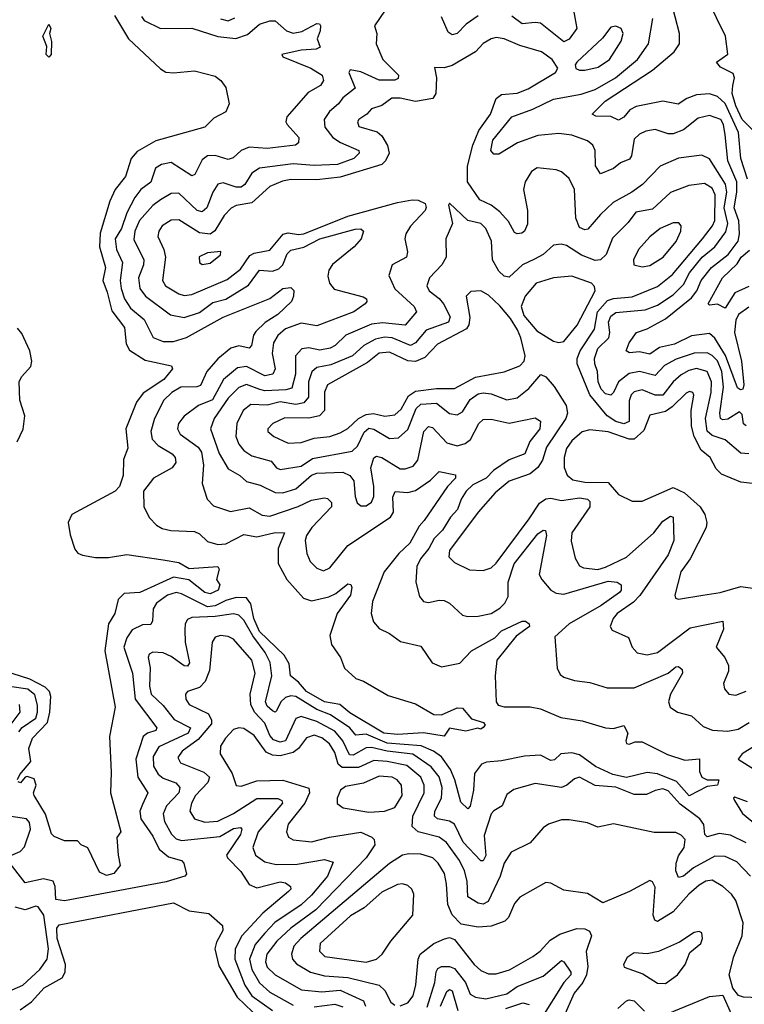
# Model space of a CAD drawing. Extents: x 1552033 to 1694788, y 811965 to 917215.
# Tile 607 of 632: x 1667713 to 1670498, y 907952 to 911738. Entities that reach past the tile are written whole.
import ezdxf

# ---------------------------------------------------------------- set-up
doc = ezdxf.new("R2010")
doc.units = 0

msp = doc.modelspace()

# ---------------------------------------------------------------- linework, layer by layer
at = {"layer": '0CON20XD'}
for points in [[(1670276.7, 911435), (1670243.9, 911413.9), (1670185, 911424.7), (1670082.5, 911405), (1670057.8, 911392.2), (1670035, 911363.8), (1670015, 911352.5), (1669985, 911365.9), (1669927.9, 911367.9), (1669914, 911375), (1669963.8, 911425), (1670145.4, 911544.6), (1670229.2, 911615), (1670249.6, 911645), (1670249.7, 911685), (1670215.3, 911815)], [(1670529.2, 911315), (1670489.7, 911355), (1670465, 911407.5), (1670451.7, 911455), (1670454.2, 911485.8), (1670460, 911515), (1670455, 911531.9), (1670406.4, 911556.4), (1670390.8, 911575), (1670434.5, 911605.5), (1670425.6, 911675), (1670357, 911817)], [(1669117.5, 911775), (1669076.9, 911715), (1669085.4, 911685.4), (1669082.8, 911645), (1669108.9, 911585)], [(1669841.1, 911775), (1669854.2, 911705), (1669825, 911662.9), (1669805, 911653), (1669715, 911724.7), (1669695, 911728.1), (1669645, 911721.9), (1669605, 911752.1)], [(1668181, 911751), (1668191.7, 911735), (1668255, 911704.1), (1668375, 911705.3), (1668474.3, 911674.3), (1668543.6, 911666.4), (1668589, 911681), (1668635, 911721.5), (1668675, 911734.5), (1668695, 911733.5), (1668738.9, 911695), (1668765, 911687.1), (1668797.5, 911692.5), (1668855, 911723.3), (1668865, 911722.5), (1668870, 911715), (1668868, 911695), (1668857.1, 911665), (1668867.8, 911632.2), (1668853.3, 911625), (1668795, 911621.6), (1668721.2, 911605), (1668724.2, 911595), (1668832.4, 911552.4), (1668875.5, 911525), (1668881.4, 911505), (1668870, 911485), (1668821.9, 911458.1), (1668739.6, 911365), (1668736.1, 911345), (1668740.8, 911335), (1668786.7, 911285), (1668784.3, 911265), (1668773.9, 911256.1), (1668665, 911242.7), (1668595, 911247.6), (1668565, 911235.3), (1668533.3, 911206.7), (1668515, 911200.3), (1668465, 911216.6), (1668435, 911214.2), (1668415, 911199.6), (1668386.5, 911143.5), (1668375, 911138.5), (1668295, 911188.8), (1668258.1, 911181.9), (1668235, 911167.1), (1668217, 911113), (1668179.1, 911085), (1668155.6, 911055), (1668124.5, 910995), (1668105.2, 910935), (1668080.7, 910895), (1668085.1, 910855.1), (1668108.8, 910805), (1668099.8, 910735), (1668103, 910705), (1668116.8, 910665), (1668139.2, 910629.2), (1668191.3, 910585), (1668226.7, 910516.7), (1668265, 910500.2), (1668305, 910500.2), (1668355, 910515.6), (1668495, 910594.8), (1668674.1, 910665.9), (1668725, 910704.4), (1668755, 910708.8), (1668766.4, 910696.4), (1668766.2, 910675), (1668757.5, 910655), (1668705.3, 910605), (1668656.4, 910573.6), (1668621.2, 910538.8), (1668611.9, 910525), (1668604.1, 910485.9), (1668595, 910475.5), (1668555, 910483.7), (1668525, 910475.6), (1668475, 910434), (1668432.1, 910385), (1668408.4, 910331.6), (1668394.1, 910325.9), (1668332.2, 910325), (1668298.2, 910305), (1668267.7, 910275), (1668231.6, 910205), (1668217.8, 910155), (1668221.9, 910125), (1668245, 910101.1), (1668299.3, 910069.3), (1668310.4, 910055), (1668313.8, 910035), (1668298.9, 910015), (1668227.9, 909975), (1668188.9, 909925), (1668190.5, 909865), (1668212.6, 909822.6), (1668238.6, 909795), (1668261.3, 909781.3), (1668293.7, 909773.7), (1668385, 909769.4), (1668405, 909760.8), (1668435, 909732), (1668475, 909719.8), (1668505, 909723.1), (1668575, 909758.3), (1668625, 909749.7), (1668695, 909766.2), (1668731.4, 909765), (1668706.1, 909705), (1668706.8, 909646.8), (1668739.7, 909585), (1668803.5, 909513.5), (1668835, 909503.8), (1668901.2, 909518.8), (1668928.4, 909531.6), (1668975, 909568.6), (1668986.6, 909566.6), (1668990.4, 909555), (1668985.2, 909525), (1668933.3, 909455), (1668905, 909370), (1668911.4, 909335), (1668946, 909286), (1668961.6, 909245), (1669004.8, 909204.8), (1669035, 909194.1), (1669129.9, 909139.9), (1669235, 909106.7), (1669305, 909066.6), (1669335, 909064.6), (1669395, 909092.3), (1669415, 909090.9), (1669449.3, 909049.3), (1669496, 909035), (1669502, 909025), (1669495, 909016.2), (1669485, 909010), (1669473.9, 909013.9), (1669427.8, 909002.2), (1669365, 909013.3), (1669345, 908983.1), (1669265, 908996.1), (1669165, 908989.8), (1669112.7, 908995), (1668982.3, 909072.3), (1668944.2, 909104.2), (1668885, 909115.1), (1668815.2, 909155), (1668785, 909191), (1668753.8, 909215), (1668749.4, 909260.6), (1668729.6, 909295), (1668635, 909385.8), (1668613.3, 909435), (1668602.2, 909492.2), (1668585, 909514.8), (1668545, 909516.7), (1668505, 909505.3), (1668465, 909483.6), (1668435, 909480.4), (1668335, 909530.6), (1668315, 909535.1), (1668281.1, 909525), (1668239.4, 909495), (1668226.8, 909473.2), (1668223.6, 909426.4), (1668217.3, 909412.7), (1668185, 909411.2), (1668145, 909391.8), (1668125, 909361.2), (1668113.7, 909325), (1668147.5, 909225), (1668156.6, 909125), (1668240.8, 909015), (1668236.9, 909005), (1668205, 908994.8), (1668188.3, 908981.7), (1668160.3, 908895), (1668168, 908825), (1668206.1, 908765), (1668185, 908720.4), (1668174.8, 908695), (1668179, 908665), (1668225, 908598.4), (1668248.8, 908548.8), (1668285, 908519.3), (1668335.7, 908505), (1668344.4, 908495), (1668355, 908452.2), (1668347.8, 908445), (1668276.7, 908423.3), (1667885, 908349.1), (1667851.7, 908355), (1667850.2, 908405), (1667841.8, 908425), (1667805, 908434.4), (1667735, 908419.1), (1667667.4, 908505)], [(1668077.5, 911755), (1668131.2, 911665), (1668255, 911549.2), (1668275, 911537.1), (1668303.9, 911533.9), (1668385, 911541.5), (1668465, 911520.9), (1668486.2, 911505), (1668505, 911477.5), (1668518, 911415), (1668505.5, 911384.5), (1668460, 911360), (1668425, 911325.6), (1668237.1, 911272.9), (1668165, 911231.1), (1668141.2, 911205), (1668119.4, 911135), (1668080, 911085), (1668059.7, 911040.3), (1668023, 910917), (1668020, 910865), (1668042.6, 910785), (1668032.7, 910735), (1668050.1, 910689.9)], [(1668485, 911741.6), (1668515, 911733.4), (1668540.7, 911745)], [(1669475, 911752.9), (1669428.8, 911721.2), (1669395, 911685.5), (1669375, 911680), (1669360.6, 911690.6), (1669335, 911749.7)], [(1670515, 910632.2), (1670475.6, 910605), (1670465, 910583.3), (1670460, 910535), (1670487.1, 910425), (1670496.1, 910333.9), (1670492.7, 910317.3), (1670483.8, 910315), (1670472.3, 910322.3), (1670426.3, 910446.3), (1670385, 910513.3), (1670365, 910531.3), (1670295, 910522.7), (1670229.4, 910490.6), (1670172.2, 910477.8), (1670135, 910451.6), (1670095, 910460.8), (1670056.8, 910456.8), (1670044.4, 910465), (1670055.5, 910495), (1670084.4, 910535), (1670125, 910549.4), (1670195, 910587.9), (1670295, 910669), (1670315.1, 910695), (1670332.3, 910735), (1670371.9, 910785), (1670436.7, 910835), (1670473.9, 910886.1), (1670480.3, 910915), (1670476.5, 910965), (1670458.6, 911015), (1670469.8, 911075), (1670468.9, 911115), (1670434.4, 911195), (1670425.1, 911295.1), (1670418.6, 911335), (1670407.5, 911355), (1670365, 911369.6), (1670320.4, 911359.6), (1670265, 911315.2), (1670225, 911299.2), (1670205, 911299.2), (1670155, 911315.8), (1670120.1, 911309.9), (1670095, 911298.7), (1670075, 911278.5), (1670065.2, 911215), (1670057.4, 911202.6), (1670022.1, 911187.9), (1669995, 911166.5), (1669945, 911145.7), (1669926.5, 911176.5), (1669925.2, 911235), (1669916.4, 911256.4), (1669895, 911272.5), (1669834.8, 911294.8), (1669785, 911300.2), (1669705, 911293.5), (1669626.4, 911265), (1669555, 911220.9), (1669535, 911220.6), (1669523.8, 911235), (1669531.9, 911275), (1669605, 911365.3), (1669685, 911394), (1669765, 911432.3), (1669871.4, 911451.4), (1669925, 911470), (1670002.8, 911515), (1670087.2, 911585), (1670130.5, 911645), (1670147, 911743)], [(1667825, 911593.8), (1667814.6, 911605), (1667817.5, 911635), (1667801.8, 911675), (1667825, 911720.8), (1667832.9, 911705), (1667828.5, 911685), (1667835.9, 911655), (1667834.2, 911605), (1667825, 911593.8)], [(1669864.6, 911544.6), (1669885, 911544.7), (1669936.3, 911556.3), (1669980, 911585), (1670025, 911656), (1670032.9, 911685), (1670025, 911704.3), (1670005, 911713.1), (1669985, 911710), (1669953.1, 911666.9), (1669854.2, 911575), (1669847.5, 911565), (1669851.3, 911551.3), (1669864.6, 911544.6)], [(1670505, 910176.1), (1670495, 910184.4), (1670489.6, 910219.6), (1670479.7, 910229.7), (1670435, 910201.8), (1670415, 910199.1), (1670406.6, 910205), (1670403.9, 910225), (1670418.6, 910325), (1670411.6, 910385), (1670395, 910427), (1670375, 910447.5), (1670355, 910456.9), (1670305, 910456.5), (1670236.9, 910433.1), (1670191.9, 910408.1), (1670155, 910369.8), (1670095, 910385.2), (1670055, 910378.1), (1670015.2, 910345), (1669995.9, 910304.1), (1669985, 910294.7), (1669965, 910299.5), (1669947.5, 910317.5), (1669936.1, 910345), (1669934.5, 910385), (1669923.2, 910415), (1669922.7, 910435), (1669935.7, 910474.3), (1669977.6, 910515), (1669981.4, 910535), (1669976.5, 910575), (1669985, 910597.9), (1670005, 910612), (1670117.7, 910622.3), (1670165, 910640), (1670225, 910680.4), (1670265, 910720), (1670287.3, 910765), (1670336.8, 910825), (1670385.5, 910865), (1670426.9, 910923.1), (1670434.6, 910955), (1670420.6, 911015), (1670430.6, 911075), (1670425.6, 911105.6), (1670365, 911203.2), (1670335, 911217.8), (1670245, 911206.4), (1670174.3, 911175.7), (1670106.4, 911105), (1670066.4, 911075), (1669994.4, 911035.6), (1669945, 910988.9), (1669897.4, 910932.6), (1669885, 910930), (1669865, 910939.1), (1669850.2, 910975), (1669845.3, 911085), (1669825, 911127.5), (1669795, 911152.9), (1669775, 911160.6), (1669701.8, 911168.2), (1669680.6, 911155), (1669655.4, 911114.6), (1669649.6, 911085), (1669665.3, 911005), (1669665, 910952.5), (1669654, 910925), (1669643.2, 910916.8), (1669625, 910914.4), (1669615, 910919.4), (1669591.7, 910961.7), (1669558.9, 910998.9), (1669525, 911024.8), (1669482.1, 911045), (1669434.2, 911114.2), (1669434.6, 911175), (1669454.2, 911255.8), (1669478.3, 911311.7), (1669523.2, 911375), (1669544.1, 911435.9), (1669565, 911450.2), (1669625, 911456), (1669667.9, 911472.1), (1669772.5, 911535), (1669782, 911552), (1669759.5, 911585), (1669719.2, 911615), (1669635, 911639.2), (1669575, 911664.7), (1669545, 911669.5), (1669525, 911665.3), (1669495, 911646.7), (1669465.1, 911614.9), (1669375, 911562.8), (1669345, 911553.6), (1669307.5, 911555), (1669314.6, 911515), (1669312.9, 911455), (1669301.2, 911435), (1669235, 911424), (1669175, 911437.1), (1669143.7, 911436.3), (1669105, 911408.9), (1669065, 911396), (1669047.7, 911375), (1669017.1, 911355), (1669011.1, 911345), (1669017.1, 911327.1), (1669087.5, 911307.5), (1669105, 911292), (1669127.5, 911255), (1669133, 911225), (1669119.3, 911195), (1669105, 911181), (1668945, 911133.1), (1668855, 911122.4), (1668755, 911123.4), (1668723.2, 911116.8), (1668675, 911096.3), (1668605.8, 911034.2), (1668545.8, 911024.2), (1668526.1, 911013.9), (1668499.2, 910985), (1668463.3, 910926.7), (1668445, 910913.4), (1668405, 910918.6), (1668325, 910968.3), (1668295, 910967.8), (1668260.8, 910945), (1668248.2, 910925), (1668244.7, 910905), (1668267.3, 910855), (1668273.8, 910825), (1668261.6, 910735), (1668273.8, 910715), (1668325, 910683.8), (1668345, 910677.8), (1668375, 910681.1), (1668510.8, 910739.2), (1668561.4, 910778.6), (1668598.2, 910831.8), (1668615, 910841), (1668675, 910852), (1668726, 910914), (1668745, 910918.7), (1668785, 910912.1), (1668804.9, 910915.1), (1668975, 910982.3), (1669164.8, 911034.8), (1669222, 911045), (1669245, 911044.8), (1669271.6, 911031.6), (1669275.9, 911015.9), (1669271.4, 911005), (1669215, 910944.5), (1669197.7, 910915), (1669194, 910895), (1669204.1, 910845), (1669199.6, 910825), (1669144.7, 910795.3), (1669132.5, 910755), (1669155, 910703.9), (1669228.9, 910635), (1669238.2, 910615), (1669195, 910564.2), (1669107.2, 910572.8), (1669065, 910567.2), (1668967.1, 910525), (1668926.1, 910485), (1668906.4, 910475), (1668867, 910467), (1668825, 910476.4), (1668797.5, 910472.5), (1668773.9, 910445), (1668773.9, 910375), (1668758.8, 910321.2), (1668735.7, 910314.3), (1668655, 910311.6), (1668636.1, 910316.1), (1668585.2, 910334.8), (1668555, 910324.3), (1668515, 910282.2), (1668461.4, 910205), (1668446.8, 910165), (1668480.1, 910070.1), (1668515, 910011.6), (1668560, 909985), (1668585, 909962.1), (1668637.7, 909947.7), (1668695, 909919.7), (1668725, 909919.1), (1668775, 909934), (1668835, 909986.7), (1668855, 909994.8), (1668955, 909998.1), (1668981.8, 909985), (1668997.5, 909965), (1669002.4, 909905), (1669010.8, 909880.8), (1669025, 909868.9), (1669045, 909868.2), (1669065, 909882.7), (1669074.7, 909905), (1669075, 909943.3), (1669062.6, 910015), (1669075, 910053.8), (1669085, 910059.3), (1669105, 910054.8), (1669175, 910011.4), (1669195, 910010.6), (1669225, 910021.3), (1669243.3, 910045), (1669267, 910155), (1669285, 910173.4), (1669300.4, 910170.4), (1669355, 910111), (1669395, 910100), (1669425, 910108.3), (1669446.5, 910123.5), (1669478.1, 910185), (1669495, 910201.3), (1669525, 910202), (1669595, 910187), (1669695, 910207.5), (1669715.5, 910195), (1669711.8, 910165), (1669674.2, 910115.8), (1669655, 910068.5), (1669594.4, 910045.6), (1669534.8, 910005), (1669506.2, 909975), (1669455, 909949.2), (1669429, 909925), (1669409.6, 909895), (1669396, 909855), (1669368.8, 909825), (1669338.8, 909775), (1669306.8, 909743.2), (1669285.4, 909704.7), (1669253.4, 909665), (1669239.8, 909635), (1669236.3, 909575), (1669250.5, 909520.5), (1669265, 909500.6), (1669285, 909497.5), (1669325, 909506.2), (1669345, 909504.4), (1669365, 909494.3), (1669415, 909448.1), (1669435, 909442.5), (1669475.3, 909444.7), (1669525.7, 909455), (1669558.5, 909475), (1669577.3, 909495), (1669590, 909520), (1669591.1, 909575), (1669614, 909646), (1669705, 909761.2), (1669725, 909775.4), (1669734.3, 909774.3), (1669738.2, 909755), (1669710.3, 909605), (1669720, 909585), (1669755, 909544.6), (1669775, 909532.7), (1669805, 909528.4), (1669975, 909578.4), (1670010, 909575), (1670024.5, 909564.5), (1670025.4, 909545), (1670018.5, 909535), (1669947.4, 909485), (1669825.3, 909415), (1669769.4, 909365), (1669779.4, 909245), (1669790.2, 909220.2), (1669805, 909209.4), (1669845, 909196.7), (1669905, 909188.9), (1669971.3, 909168.7), (1670075, 909168.4), (1670205.2, 909224.8), (1670235, 909249.5), (1670245, 909251.1), (1670258.7, 909238.7), (1670260, 909225), (1670214.2, 909145), (1670207.3, 909115), (1670213.5, 909095), (1670242, 909075), (1670295, 909060.5), (1670340.3, 909020.3), (1670375.9, 909005.9), (1670435, 909002.6), (1670475, 909009.8), (1670516.7, 909035)], [(1669108.9, 911585), (1669168.9, 911525), (1669168.1, 911511.9), (1669154.7, 911505.3), (1669095, 911506.2), (1669025, 911538.3), (1668983.1, 911545), (1668978.5, 911535), (1669002.6, 911475), (1668955, 911438.4), (1668939.1, 911415), (1668904.2, 911385.8), (1668883.3, 911355), (1668886.1, 911325), (1668916.6, 911285), (1668945.7, 911265.7), (1669016.5, 911235), (1669017.7, 911225), (1668997.7, 911205), (1668935, 911181.3), (1668845, 911177.1), (1668765, 911184.5), (1668635, 911166.9), (1668605, 911147.6), (1668578.8, 911105), (1668565, 911094.8), (1668545, 911094.1), (1668495, 911110.8), (1668475, 911105.4), (1668455.2, 911075), (1668433.2, 911015), (1668415, 910998.8), (1668395, 911005.2), (1668325, 911070.9), (1668295, 911069.7), (1668253.9, 911046.1), (1668225, 911023.7), (1668173.4, 910966.6), (1668156.4, 910925), (1668152.5, 910892.5), (1668190, 910815), (1668189.4, 910795), (1668169.5, 910745), (1668175.6, 910705), (1668196.4, 910675), (1668293.4, 910603.4), (1668345, 910593.1), (1668405, 910612.6), (1668455, 910650.5), (1668505, 910663.9), (1668593, 910717), (1668634.9, 910775.1), (1668685, 910771.2), (1668709.6, 910780.4), (1668725.2, 910795), (1668741.9, 910838.1), (1668755, 910852.4), (1668805, 910863.5), (1668867.1, 910895), (1669002.8, 910932.8), (1669024.5, 910934.5), (1669034.2, 910925), (1669026, 910895), (1668998.8, 910865), (1668915, 910797.3), (1668901.5, 910775), (1668898.2, 910751.8), (1668904.6, 910725), (1668922.4, 910702.4), (1669032.9, 910672.9), (1669045.7, 910665), (1669048.1, 910655), (1669041.5, 910645), (1668997.1, 910615), (1668855, 910560.4), (1668795, 910571), (1668735, 910549.2), (1668705.8, 910524.2), (1668688.4, 910495), (1668683.7, 910455), (1668694.7, 910395), (1668686.2, 910375), (1668655, 910369.3), (1668585, 910405.2), (1668550.6, 910399.4), (1668496.5, 910355), (1668454.1, 910275.9), (1668400.8, 910255), (1668345, 910213.4), (1668323.6, 910185), (1668319.7, 910165), (1668329.7, 910145), (1668399.6, 910095), (1668412.6, 910075), (1668420.3, 910025), (1668414.7, 909955), (1668433.5, 909895), (1668458.7, 909868.7), (1668523.1, 909846.9), (1668595, 909861.4), (1668645, 909832.6), (1668675, 909829.6), (1668784.2, 909865.8), (1668835, 909890.4), (1668885, 909899.6), (1668896.3, 909896.4), (1668911.4, 909881.4), (1668911.8, 909865), (1668835.8, 909785), (1668815.8, 909755), (1668811.1, 909735), (1668816.8, 909685), (1668829.2, 909655), (1668855, 909628.5), (1668880.7, 909619.3), (1668905, 909630), (1668973.9, 909716.1), (1669138.3, 909825), (1669149.8, 909845), (1669147.8, 909902.2), (1669156.2, 909923.8), (1669205, 909920.4), (1669235, 909927.4), (1669292.1, 909967.9), (1669325, 910001.1), (1669388, 909988), (1669388.8, 909975), (1669357.3, 909942.7), (1669268.3, 909811.7), (1669248.9, 909791.1), (1669212.1, 909725), (1669170.4, 909685), (1669113.9, 909615), (1669069.6, 909500.4), (1669064.7, 909455), (1669072.5, 909422.5), (1669095, 909396.7), (1669135, 909378.1), (1669176.6, 909346.6), (1669255, 909328.6), (1669298, 909265), (1669335, 909250), (1669405, 909263.1), (1669449.1, 909310.9), (1669538.8, 909361.2), (1669565, 909387.7), (1669645, 909425.5), (1669656.7, 909425), (1669671.2, 909415), (1669672, 909405), (1669622, 909368), (1669546.7, 909275), (1669541.1, 909215), (1669544.4, 909115), (1669552.4, 909102.4), (1669575.8, 909095.8), (1669675, 909095.4), (1669715, 909088), (1669793.1, 909055), (1669875, 909042.1), (1669964.7, 909015.3), (1669995, 909012.7), (1670035, 909024.3), (1670050.8, 908995), (1670042.2, 908965), (1670045, 908954.6), (1670055, 908951.6), (1670078.8, 908961.2), (1670105, 908961.1), (1670203, 908913), (1670270.1, 908890.1), (1670325.3, 908895.3), (1670326.5, 908846.5), (1670335.3, 908825.3), (1670355.3, 908815.3), (1670400, 908815), (1670394.5, 908795), (1670355, 908788.9), (1670286.2, 908753.8), (1670238, 908808), (1670165, 908838.4), (1670125, 908842.8), (1670045.8, 908824.1), (1669992.9, 908835), (1669925.7, 908865.7), (1669865, 908911.6), (1669835, 908919.2), (1669792.7, 908915), (1669768.1, 908891.9), (1669755, 908889.2), (1669715, 908910), (1669653.4, 908906.6), (1669565, 908887.7), (1669507.1, 908882.9), (1669488.1, 908875), (1669461.2, 908838.8), (1669456.9, 908775), (1669445, 908713.3), (1669435, 908703.5), (1669408.5, 908728.5), (1669385.9, 908815), (1669368.4, 908855), (1669335, 908903.6), (1669304.2, 908925), (1669256.3, 908946.3), (1669125, 908955.9), (1669045, 908990), (1669005, 908987.2), (1668982.3, 909015), (1668908.4, 909065), (1668855.5, 909085.5), (1668775, 909136), (1668755, 909138.1), (1668735, 909131.6), (1668717.2, 909115), (1668700.1, 909079.9), (1668695, 909075.4), (1668685, 909080), (1668665, 909098.4), (1668657.8, 909115), (1668682.3, 909215), (1668676.2, 909266.2), (1668656.9, 909305), (1668609.3, 909369.3), (1668575, 909429), (1668555, 909447.9), (1668535, 909453.8), (1668465, 909442.7), (1668375, 909439), (1668358.1, 909431.9), (1668349.7, 909415), (1668348.2, 909391.8), (1668348.9, 909345), (1668365.6, 909265), (1668357.9, 909252.1), (1668345, 909253.3), (1668295, 909289.6), (1668265, 909303), (1668225, 909306.4), (1668211.2, 909298.8), (1668206.8, 909285), (1668215.2, 909245.2), (1668212.1, 909175), (1668218.9, 909145), (1668265, 909100.8), (1668307.1, 909047.1), (1668370, 909015), (1668361.1, 908995), (1668248.7, 908941.3), (1668225.9, 908905), (1668227.2, 908867.2), (1668245, 908836.4), (1668265, 908822), (1668313.7, 908803.7), (1668328.7, 908785), (1668324.4, 908765), (1668277.6, 908715), (1668264.2, 908684.2), (1668269.8, 908655), (1668296.2, 908606.1), (1668315, 908587.8), (1668335, 908581.2), (1668482.8, 908597.2), (1668535, 908627.2), (1668561.6, 908631.6), (1668566.8, 908625), (1668562.1, 908605), (1668508.7, 908525), (1668511.9, 908515), (1668562.9, 908463), (1668595, 908412.7), (1668625, 908399.8), (1668715, 908423.2), (1668735, 908419.2), (1668754.5, 908405), (1668755.7, 908395), (1668746.5, 908385), (1668647.3, 908302.7), (1668566.7, 908215), (1668541.1, 908165), (1668539.8, 908125), (1668578.9, 908025), (1668605, 907984.4), (1668685, 907927.7)], [(1670510.3, 911125), (1670484.4, 911205), (1670476.3, 911305), (1670425, 911416.7), (1670395, 911443.5), (1670365, 911453.3), (1670315, 911448.9), (1670276.7, 911435)], [(1670515, 910068.4), (1670485, 910071.2), (1670425, 910122.5), (1670375, 910139.1), (1670356, 910156), (1670349.1, 910205), (1670371, 910305), (1670371.6, 910345), (1670355, 910385.2), (1670315, 910396.5), (1670285, 910389.7), (1670255, 910372.7), (1670224.4, 910345.6), (1670185, 910294.8), (1670155, 910294.5), (1670105, 910315.5), (1670075, 910307), (1670063.2, 910295), (1670055, 910272.5), (1670055, 910192.9), (1670035.4, 910184.6), (1670005, 910193.1), (1669970.9, 910215), (1669904.2, 910295), (1669856.3, 910415), (1669856.3, 910435), (1669866.7, 910465), (1669922.2, 910547.8), (1669933.9, 910615), (1669972.2, 910657.8), (1669995, 910666.6), (1670067.7, 910672.3), (1670165, 910712.2), (1670221.8, 910758.2), (1670338, 910895), (1670376.2, 910945), (1670385, 910965.7), (1670385.7, 911065), (1670375, 911090.8), (1670345, 911108.9), (1670285, 911101.3), (1670215, 911074.1), (1670145, 911010.2), (1670081.3, 910998.7), (1670051.3, 910958.7), (1669992, 910898), (1669967.3, 910835), (1669945, 910814.3), (1669925, 910812.7), (1669872.3, 910832.3), (1669815, 910870.4), (1669794.4, 910875.6), (1669765, 910870.6), (1669724.9, 910835.1), (1669692.2, 910817.8), (1669645.3, 910795), (1669595, 910748.7), (1669575, 910751.7), (1669555, 910771), (1669530.2, 910815), (1669527, 910887), (1669505.2, 910935.2), (1669485, 910954.5), (1669435, 910965.7), (1669365, 911033.3), (1669360.8, 911025), (1669376.9, 910955), (1669351.5, 910895), (1669352.8, 910825), (1669336.2, 910795), (1669287.9, 910745), (1669278.4, 910715), (1669287.6, 910695), (1669325.8, 910665.8), (1669342.1, 910645), (1669367.1, 910595), (1669361.5, 910575), (1669275, 910544.4), (1669234, 910496), (1669215, 910485.2), (1669145, 910515.1), (1669115, 910516.9), (1669080.4, 910509.6), (1669036.2, 910485), (1668992.5, 910445), (1668908.5, 910411.5), (1668855, 910400.6), (1668836.5, 910383.5), (1668823.6, 910345), (1668822.9, 910287.2), (1668805.5, 910264.5), (1668775, 910258.1), (1668715, 910269.3), (1668665, 910256.5), (1668601.3, 910258.7), (1668572.2, 910235), (1668547.8, 910185), (1668543.5, 910135), (1668555, 910106.2), (1668575, 910081.2), (1668605, 910061), (1668680.4, 910040.4), (1668700, 910015), (1668715, 910008.4), (1668795, 910020.9), (1668839.1, 910050.9), (1668990.7, 910079.3), (1669012.1, 910097.9), (1669037.7, 910152.3), (1669055, 910167.8), (1669075, 910163.8), (1669135, 910128.1), (1669169.4, 910130.6), (1669205, 910161.8), (1669236.8, 910243.2), (1669255, 910259.8), (1669315, 910263.1), (1669365, 910224.2), (1669395, 910218.7), (1669415, 910230.4), (1669445, 910278), (1669475, 910299.6), (1669495, 910303.3), (1669525, 910299.2), (1669585, 910276.8), (1669625, 910284.2), (1669670.1, 910319.9), (1669716.6, 910373.4), (1669735, 910364.8), (1669767.4, 910327.4), (1669813.3, 910255), (1669818.9, 910225), (1669812.1, 910205), (1669737.5, 910095), (1669723.1, 910045), (1669705, 910015.8), (1669675, 909992), (1669595, 909963.8), (1669541, 909919), (1669475, 909844.7), (1669365, 909697.1), (1669362.2, 909672.2), (1669385, 909651.1), (1669442.6, 909622.6), (1669495, 909620.6), (1669525, 909630), (1669545, 909648.7), (1669671.7, 909818.3), (1669711.6, 909878.4), (1669735, 909896.2), (1669755, 909898.5), (1669795, 909889.4), (1669865, 909899.2), (1669895, 909894.6), (1669904.6, 909885), (1669904.1, 909865), (1669835.4, 909765), (1669832.6, 909732.6), (1669847.7, 909667.7), (1669865, 909637.8), (1669879.8, 909629.8), (1669935, 909624.4), (1669965, 909632.5), (1670045, 909670.7), (1670150.3, 909765), (1670185, 909810.4), (1670215, 909828.9), (1670225, 909825.6), (1670226.8, 909735), (1670205, 909680), (1670096.5, 909523.5), (1670071.9, 909498.1), (1670009.1, 909455), (1669993.6, 909435), (1669982.9, 909405), (1669990, 909390), (1670052.6, 909362.6), (1670067.1, 909325), (1670086, 909304), (1670125, 909296.2), (1670164.7, 909305.3), (1670290.4, 909399.6), (1670415.8, 909425.8), (1670418.3, 909395), (1670390, 909325), (1670423.8, 909285), (1670437.1, 909255), (1670436.9, 909233.1), (1670418.6, 909185), (1670421.4, 909165), (1670438.8, 909145), (1670465, 909140.5), (1670505, 909156.2)], [(1670105, 910787.7), (1670135, 910793.6), (1670186.1, 910825), (1670235.9, 910885), (1670254.5, 910925), (1670255.6, 910945.6), (1670247.1, 910957.1), (1670225, 910957.5), (1670175, 910934.7), (1670135, 910903.2), (1670091.8, 910855), (1670071.8, 910815), (1670074, 910795), (1670105, 910787.7)], [(1668415, 910797.1), (1668445, 910802.1), (1668485, 910834), (1668487, 910847), (1668435, 910842.1), (1668403.5, 910826.5), (1668404.4, 910805), (1668415, 910797.1)], [(1670515, 910712.5), (1670461.9, 910688.1), (1670425, 910629.5), (1670395, 910644.7), (1670365, 910640.8), (1670358.8, 910645), (1670413.8, 910746.2), (1670470.7, 910799.3), (1670486.6, 910825), (1670517.6, 910852.4)], [(1669785, 910496.6), (1669805, 910500.8), (1669856.2, 910563.9), (1669924.6, 910695), (1669922.9, 910712.9), (1669910.8, 910725), (1669835, 910752.2), (1669765, 910745.3), (1669698.2, 910725), (1669656.4, 910675), (1669640.9, 910635), (1669650.7, 910600.7), (1669701.2, 910541.2), (1669765, 910501.7), (1669785, 910496.6)], [(1668050.1, 910689.9), (1668068.1, 910618.1), (1668116.7, 910555), (1668122.3, 910492.3), (1668135, 910467.1), (1668195, 910428.9), (1668297.3, 910407.3), (1668300, 910395), (1668267.8, 910355), (1668188, 910302), (1668162.8, 910267.2), (1668120.9, 910165), (1668128.9, 910091.1), (1668112.9, 910047.1), (1668111, 909985), (1668096.9, 909943.1), (1668080, 909925), (1667914.2, 909835.8), (1667900.3, 909805), (1667907.4, 909757.4), (1667925, 909701.5), (1667937.2, 909687.2), (1667955, 909679.1), (1668005, 909670), (1668055, 909669.6), (1668125, 909681.2), (1668265, 909660.5), (1668325, 909650.5), (1668365, 909627.8), (1668475, 909635.5), (1668480, 909625), (1668470, 909585), (1668482.5, 909565), (1668475.6, 909545), (1668445, 909530), (1668425, 909535.7), (1668364, 909584), (1668305, 909594.1), (1668175, 909536), (1668115, 909531.5), (1668091.7, 909508.3), (1668078.5, 909455), (1668054.6, 909415), (1668040.6, 909310.6), (1668080, 909095), (1668058.8, 908981.2), (1668065.5, 908845), (1668061.9, 908765), (1668102.5, 908615), (1668087, 908593), (1668092.2, 908525), (1668098.9, 908485), (1668074.9, 908455.1), (1668046.7, 908446.7), (1668019.5, 908459.5), (1667975, 908553.3), (1667950, 908565), (1667935, 908580), (1667885, 908580), (1667846.4, 908596.4), (1667835, 908607.5), (1667812.9, 908682.9), (1667768.8, 908755), (1667766.2, 908765), (1667776.7, 908795), (1667768.8, 908818.8), (1667742.7, 908827.3), (1667734.6, 908825.4), (1667717, 908803), (1667706.9, 908806.9)], [(1668745, 910109.7), (1668795, 910112.8), (1668845, 910129), (1668905, 910135.2), (1668945, 910149), (1668975, 910165.8), (1669015.6, 910205), (1669045, 910219.6), (1669073.3, 910223.3), (1669116.9, 910213.1), (1669155, 910218.3), (1669178.9, 910241.1), (1669208.1, 910291.9), (1669235, 910309.3), (1669315, 910319.9), (1669385, 910319.4), (1669465, 910363.2), (1669575, 910384.2), (1669635, 910406.6), (1669651.8, 910425), (1669655.8, 910445), (1669639.4, 910515), (1669626.1, 910546.1), (1669599.5, 910589.5), (1669558.4, 910638.4), (1669515, 910679.5), (1669485, 910695.9), (1669446.8, 910693.2), (1669428.8, 910675), (1669443.1, 910593.1), (1669439.8, 910565), (1669431, 910549), (1669319.1, 910490.9), (1669270.5, 910439.5), (1669235, 910423.7), (1669205, 910426.6), (1669135, 910459.2), (1669095, 910455.9), (1669050.6, 910419.4), (1668895.9, 910334.1), (1668884.5, 910305.5), (1668885.3, 910235), (1668865.4, 910215), (1668825, 910205.5), (1668732.5, 910207.5), (1668686.5, 910185), (1668666.9, 910165), (1668667.1, 910155), (1668690.6, 910135), (1668745, 910109.7)], [(1667703.6, 910115), (1667727, 910163), (1667732.6, 910215), (1667714, 910275), (1667710.9, 910345), (1667720.2, 910365), (1667756.5, 910405), (1667759.5, 910425), (1667752.1, 910465), (1667721.4, 910531.4), (1667705, 910552.6)], [(1670551.5, 909951.5), (1670485, 909960.3), (1670410.1, 909990.1), (1670390.6, 910010.6), (1670367.3, 910055), (1670332.6, 910082.6), (1670306, 910135), (1670295.8, 910175), (1670294, 910235), (1670304.6, 910294.6), (1670300.6, 910305), (1670288.1, 910308.1), (1670275, 910302.2), (1670221, 910249), (1670195, 910231.5)], [(1670195, 910231.5), (1670135, 910217.9), (1670111.6, 910158.4), (1670075, 910125.2), (1670055, 910124.8), (1669975, 910153.3), (1669905, 910160.8), (1669875, 910153.6), (1669835, 910118.6), (1669815, 910089.1), (1669805.2, 910055), (1669806.2, 910016.2), (1669817.2, 909987.2), (1669838.7, 909968.7), (1669885, 909959.3), (1669975, 909958.1), (1670015, 909912.7), (1670066.6, 909886.6), (1670105, 909887.3), (1670225, 909939.4), (1670268.6, 909918.6), (1670328, 909865), (1670346.9, 909835), (1670353.8, 909805), (1670351.5, 909785), (1670290.2, 909665), (1670254.8, 909615), (1670231.1, 909525), (1670233.3, 909513.3), (1670245, 909510), (1670338.8, 909525), (1670405, 909536), (1670485, 909558.7), (1670549.2, 909549.2)], [(1670505, 908572.4), (1670445, 908602.4), (1670401.8, 908608.2), (1670355, 908595.4), (1670346.2, 908605), (1670343.1, 908643.1), (1670327.5, 908665), (1670251.3, 908721.3), (1670205, 908773.1), (1670185, 908780.3), (1670156.1, 908773.9), (1670121.7, 908758.3), (1670075, 908758.7), (1670005, 908786.7), (1669925, 908793.2), (1669865, 908824.6), (1669845, 908818.8), (1669816.2, 908793.9), (1669795, 908785.6), (1669695, 908801.2), (1669612.3, 908777.7), (1669585, 908759.2), (1669568.2, 908715), (1669535, 908696.2), (1669525, 908684.2), (1669498.7, 908601.3), (1669505, 908523.8), (1669495, 908503.6), (1669485, 908503.9), (1669417.4, 908575), (1669384.6, 908644.6), (1669365, 908656.2), (1669319.4, 908665), (1669307.8, 908675), (1669308.8, 908695), (1669334.8, 908745), (1669336.5, 908785), (1669326, 908826), (1669294.8, 908865), (1669224, 908914), (1669125, 908925.4), (1669065, 908939.3), (1669045, 908938.5), (1668995, 908910.4), (1668980.6, 908910.6), (1668955.6, 908965.6), (1668925, 909001.8), (1668855, 909039.3), (1668795, 909059), (1668775, 909050.5), (1668734.4, 908965.6), (1668715, 908959.3), (1668688.8, 908968.8), (1668674.9, 908985), (1668655, 909032.4), (1668615.9, 909075), (1668601.6, 909105), (1668599.5, 909145), (1668618.5, 909225), (1668605.4, 909274.6), (1668535, 909355.4), (1668515, 909366.2), (1668485, 909370.4), (1668465, 909363.3), (1668452.7, 909345), (1668442.2, 909235), (1668426.6, 909193.4), (1668405, 909169.7), (1668358, 909155), (1668350.6, 909145), (1668352.3, 909125), (1668364.8, 909104.8), (1668439, 909069), (1668450.7, 909045), (1668450.2, 909029.8), (1668399.6, 908970.4), (1668338.2, 908925), (1668320.6, 908900.6), (1668330.9, 908880.9), (1668420.9, 908845), (1668442.6, 908825), (1668436.9, 908805), (1668389, 908755), (1668373.5, 908725), (1668367.2, 908695), (1668384.8, 908664.8), (1668425, 908651.9), (1668475, 908656.3), (1668535, 908685.8), (1668625, 908743.8), (1668705, 908742.6), (1668720.5, 908735), (1668724, 908725), (1668629.5, 908615), (1668608.8, 908555), (1668619.6, 908525), (1668655, 908499.2), (1668699, 908489), (1668779.7, 908490.3), (1668885, 908508.9), (1668917.8, 908497.8), (1668895.9, 908445), (1668835, 908371.1), (1668795, 908334.4), (1668693.8, 908266.2), (1668655.2, 908225)], [(1667705, 908816.2), (1667713.7, 908835), (1667756.2, 908885), (1667748.4, 908935), (1667762.2, 908975), (1667819.8, 909035), (1667829.5, 909075), (1667833.6, 909135), (1667828, 909155), (1667811.9, 909171.9), (1667752.1, 909202.1), (1667685, 909223.8)], [(1667710.4, 908999.6), (1667723.4, 909016.6), (1667775, 909052.2), (1667782.4, 909075), (1667782.1, 909102.1), (1667771.7, 909141.7), (1667745, 909163.5), (1667674.4, 909174.4)], [(1667680.6, 909029.4), (1667714.8, 909075), (1667712.8, 909105)], [(1670521.6, 908445), (1670469.1, 908499.1), (1670425, 908520.3), (1670385, 908521.3), (1670303.1, 908476.9), (1670265, 908444.7), (1670245, 908438.9), (1670235.2, 908465), (1670236.2, 908495), (1670245, 908522.3), (1670267.2, 908555), (1670270.4, 908585), (1670255, 908601.8), (1670235, 908611.8), (1670151.9, 908611.9), (1669995, 908645.5), (1669935, 908632.5), (1669895, 908649.1), (1669825, 908661.5), (1669795, 908660.8), (1669746.2, 908645), (1669725, 908630), (1669675, 908572.5), (1669602.6, 908537.4), (1669575, 908494.4), (1669559.4, 908445), (1669513.3, 908346.7), (1669495, 908337.4), (1669475, 908340.9), (1669435.8, 908365), (1669433, 908425), (1669423.3, 908465), (1669403.3, 908505), (1669353.7, 908573.7), (1669325, 908594), (1669244.4, 908614.4), (1669221.2, 908635), (1669223.9, 908675), (1669267.2, 908765), (1669267.9, 908795), (1669255, 908824.7), (1669200.7, 908870.7), (1669126.1, 908886.1), (1669075, 908889.7), (1669015, 908862.4), (1668952.6, 908862.6), (1668937.3, 908875), (1668925, 908920), (1668903.9, 908953.9), (1668875, 908976.2), (1668845, 908987.2), (1668815, 908976.3), (1668784.4, 908935.6), (1668765, 908920.2), (1668715, 908907.5), (1668685, 908910), (1668661.2, 908921.2), (1668614.1, 908985), (1668575, 909012.2), (1668555, 909015.4), (1668535, 909008.8), (1668504.7, 908975), (1668485.4, 908945), (1668483.2, 908915), (1668529.5, 908839.5), (1668545, 908792.9), (1668565, 908790), (1668625, 908811.4), (1668725, 908813.8), (1668825, 908782.5), (1668827.7, 908765), (1668809.4, 908725), (1668745.3, 908645), (1668739.2, 908615), (1668746.9, 908595), (1668765, 908583.9), (1668835, 908576.3), (1668904, 908594), (1669025, 908613.3), (1669067.1, 908595), (1669076.2, 908585), (1669077.8, 908565), (1669044.7, 908515), (1668851.2, 908315), (1668754.9, 908245.1), (1668701, 908195), (1668663.6, 908145), (1668657.5, 908115), (1668664, 908095), (1668695, 908064.8), (1668797, 908007), (1668875, 908000), (1668945, 908006.2), (1669035, 907965.6), (1669042.3, 907945)], [(1670537.3, 908945), (1670490, 908915), (1670474.3, 908895), (1670537.3, 908855)], [(1669055, 908691.1), (1669115, 908694.7), (1669155, 908708.5), (1669183.6, 908755), (1669181.2, 908795), (1669164.6, 908815), (1669145, 908825.7), (1669095, 908829), (1669035, 908802.4), (1668965, 908788.7), (1668946.5, 908775), (1668933.6, 908745), (1668933.8, 908723.8), (1668956.8, 908706.8), (1669055, 908691.1)], [(1670510.3, 908730.3), (1670461.1, 908748.9), (1670456, 908745), (1670460, 908735), (1670490.9, 908685), (1670548.3, 908638.3)], [(1667670, 908520), (1667715, 908539.6), (1667732.1, 908557.9), (1667754.8, 908625), (1667751.4, 908651.4), (1667739.3, 908665), (1667655, 908678.2)], [(1670585, 907975.6), (1670495, 907979.4), (1670475.5, 907985.5), (1670453.4, 908013.4), (1670440.5, 908065), (1670457.9, 908135), (1670490.3, 908215), (1670494.3, 908265), (1670465, 908351.1), (1670448.5, 908375), (1670415, 908404.7), (1670375, 908428.6), (1670350.8, 908425), (1670325, 908409.6), (1670285, 908375.3), (1670225, 908306.8), (1670165, 908270.7), (1670154.8, 908274.8), (1670148.4, 908295), (1670155, 908402.5), (1670145, 908423.3), (1670135, 908427.5), (1670056.7, 908385), (1669955, 908342.2), (1669895, 908378.1), (1669805, 908390.6), (1669755, 908417.1), (1669735, 908420), (1669635, 908363.3), (1669615, 908340), (1669592.4, 908285), (1669578.2, 908271.8), (1669525, 908252.5), (1669475, 908248), (1669410, 908260), (1669375, 908296.2), (1669358.4, 908335), (1669353.9, 908413.9), (1669345.8, 908455), (1669321.6, 908495), (1669301.5, 908515), (1669255, 908529.6), (1669209.2, 908530.8), (1669184.8, 908525.2), (1669135, 908493.7), (1668793.5, 908205), (1668766.7, 908175), (1668758.4, 908145), (1668762.4, 908125), (1668777.4, 908107.4), (1668831.1, 908075), (1668885, 908061.5), (1668974.6, 908054.6), (1669095, 908025.3), (1669116.5, 908005), (1669139.6, 907959.6), (1669155, 907948.5)], [(1669045, 908114.3), (1669084.3, 908125.7), (1669106.5, 908145), (1669139.5, 908195), (1669223.8, 908295), (1669227.7, 908375), (1669220, 908395), (1669205, 908408.2), (1669185, 908414.6), (1669165, 908412.8), (1669105, 908383.5), (1669036.9, 908323.1), (1668985, 908291.7), (1668867.6, 908185), (1668865.8, 908155.8), (1668886.1, 908136.1), (1669045, 908114.3)], [(1667685, 908007.8), (1667725, 908024.7), (1667790.3, 908085), (1667818.4, 908125), (1667824.4, 908165), (1667806.3, 908295), (1667785, 908326.2), (1667775, 908329.2), (1667735, 908314.8), (1667695.7, 908325.7)], [(1667715, 907930.6), (1667758.7, 907961.3), (1667807.5, 908015), (1667876.6, 908053.4), (1667887.7, 908075), (1667889.7, 908105), (1667856.9, 908205), (1667855.9, 908244.1), (1667865, 908257.5), (1668305, 908342.4), (1668365, 908311.1), (1668440.6, 908300.6), (1668493.3, 908255), (1668493.8, 908235), (1668469.9, 908190.1), (1668463.6, 908165), (1668479.2, 908099.2), (1668549.4, 907979.4), (1668638, 907895)], [(1668655.2, 908225), (1668618.1, 908181.9), (1668596.7, 908125), (1668605.7, 908085), (1668635, 908034.8), (1668675, 907997.9), (1668765, 907948.9)], [(1669175, 907945.8), (1669205, 907956.7), (1669225, 907984.4), (1669236.1, 908026.1), (1669244.3, 908125), (1669252.2, 908145), (1669305, 908185.4), (1669346.4, 908203.6), (1669365, 908208.5), (1669385, 908200.6), (1669460, 908105), (1669485, 908082.1), (1669515, 908069.2), (1669545, 908068.3), (1669596, 908084), (1669685.6, 908135), (1669713.8, 908156.2), (1669752.1, 908197.9), (1669789.1, 908220.9), (1669855, 908242.8), (1669885, 908242.5), (1669903.1, 908233.1), (1669911.4, 908215), (1669890.7, 908155), (1669897.2, 908097.2), (1669891.6, 908065), (1669878.2, 908035), (1669843.7, 907995), (1669804.7, 907905)], [(1670195, 908031.8), (1670240.9, 908065), (1670270.5, 908105), (1670289.2, 908150.8), (1670331.4, 908185), (1670338.1, 908205), (1670335, 908226.7), (1670325, 908232), (1670305, 908227.8), (1670248.9, 908191.1), (1670168, 908155), (1670125, 908146.2), (1670075, 908149.1), (1670048.1, 908131.9), (1670034.2, 908105), (1670036.2, 908095), (1670108.3, 908068.3), (1670165, 908033.4), (1670195, 908031.8)], [(1669279.1, 907940.9), (1669308.5, 908035), (1669313.4, 908076.6), (1669320.7, 908089.3), (1669335, 908096.5), (1669365, 908097), (1669385, 908090), (1669426.2, 908035), (1669445, 907990.4), (1669465, 907979.5), (1669505, 907972.5), (1669585, 907992.3), (1669625, 908020.3), (1669725, 908060.2), (1669795, 908119.6), (1669805, 908114.6), (1669832.1, 908075), (1669831, 908065), (1669804.3, 908035.7), (1669715.6, 907895)], [(1669330.6, 907945), (1669355, 908001.3), (1669365, 908009.2), (1669375, 908003.3), (1669397.6, 907927.6)], [(1670205, 907915.8), (1670365, 907982.2), (1670415, 907986.2), (1670447.5, 907915)], [(1668845, 907942.4), (1668925, 907951.8), (1668955, 907941.7)], [(1669581.8, 907935), (1669646.8, 907956.8), (1669671.3, 907951.3)], [(1670012, 907935), (1670045, 907964.7), (1670055, 907968.9), (1670075, 907965.3), (1670115.2, 907925.2)]]:
    msp.add_lwpolyline(points, dxfattribs=at)

doc.saveas('drawing.dxf')
